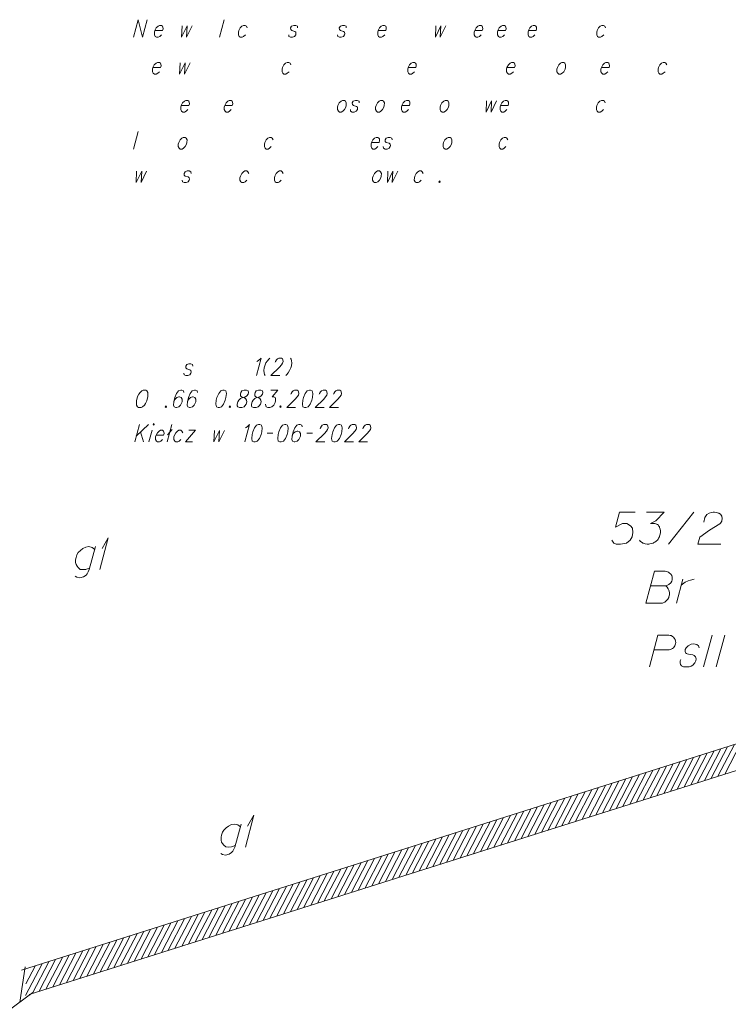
# Model space of a CAD drawing. Header units: metres. Extents: x 5555129 to 5556676, y 5635595 to 5636517.
# Tile 268 of 286: x 5556520 to 5556548, y 5636233 to 5636272. Entities that reach past the tile are written whole.
import ezdxf

# ---------------------------------------------------------------- set-up
doc = ezdxf.new("R2010")
doc.units = ezdxf.units.M
doc.header["$MEASUREMENT"] = 0
doc.linetypes.add('PRZER1-1', pattern=[2, 1, -1])
doc.linetypes.add('PRZER3-1', pattern=[4, 3, -1])
doc.layers.add('#RAMKA', color=7, linetype='Continuous', lineweight=18)
doc.layers.add('#zakres', color=7, linetype='Continuous', lineweight=18)
for name, color, linetype, lineweight, true_color in [('GESBZO_O', 7, 'Continuous', 50, 0x0a0909), ('GESDZI_O', 7, 'Continuous', 18, 0x0a0909), ('GESKKL_O', 7, 'PRZER3-1', 18, 0x008000), ('GESUZY_O', 7, 'PRZER1-1', 18, 0x008000)]:
    doc.layers.add(name, color=color, linetype=linetype, lineweight=lineweight, true_color=true_color)

# ---------------------------------------------------------------- blocks, each defined once
blk = doc.blocks.new('*U1725')
at = {"layer": 'GESBZO_O', "color": 7, "linetype": 'ByBlock', "lineweight": 18, "flags": 128}
for points in [[(5555408.559, 5636492.621), (5555408.313, 5636491.716), (5555408.273, 5636491.627), (5555408.234, 5636491.548), (5555408.185, 5636491.499), (5555408.086, 5636491.43), (5555407.939, 5636491.391), (5555407.821, 5636491.421), (5555407.761, 5636491.46)], [(5555408.332, 5636491.785), (5555408.263, 5636491.755), (5555408.175, 5636491.726), (5555408.057, 5636491.716), (5555407.958, 5636491.726), (5555407.88, 5636491.795), (5555407.83, 5636491.854), (5555407.791, 5636491.913), (5555407.771, 5636491.991), (5555407.771, 5636492.1), (5555407.791, 5636492.188), (5555407.821, 5636492.297), (5555407.88, 5636492.385), (5555407.968, 5636492.474), (5555408.057, 5636492.543), (5555408.175, 5636492.602), (5555408.293, 5636492.621), (5555408.431, 5636492.592), (5555408.529, 5636492.513)]]:
    blk.add_lwpolyline(points, dxfattribs=at)
blk = doc.blocks.new('*U1726')
at = {"layer": 'GESBZO_O', "color": 7, "linetype": 'ByBlock', "lineweight": 18}
for q in [(5555408.726, 5636491.716), (5555408.814, 5636492.543)]:
    blk.add_line((5555409.06, 5636492.966), q, dxfattribs=at)
blk = doc.blocks.new('*U1735')
at = {"layer": 'GESBZO_O', "color": 7, "linetype": 'ByBlock', "lineweight": 18, "flags": 128}
for points in [[(5555414.283, 5636481.721), (5555414.037, 5636480.815), (5555413.997, 5636480.727), (5555413.958, 5636480.648), (5555413.909, 5636480.599), (5555413.81, 5636480.53), (5555413.663, 5636480.491), (5555413.544, 5636480.52), (5555413.485, 5636480.56)], [(5555414.056, 5636480.884), (5555413.987, 5636480.855), (5555413.899, 5636480.825), (5555413.781, 5636480.815), (5555413.682, 5636480.825), (5555413.603, 5636480.894), (5555413.554, 5636480.953), (5555413.515, 5636481.012), (5555413.495, 5636481.091), (5555413.495, 5636481.199), (5555413.515, 5636481.288), (5555413.544, 5636481.396), (5555413.603, 5636481.485), (5555413.692, 5636481.573), (5555413.781, 5636481.642), (5555413.899, 5636481.701), (5555414.017, 5636481.721), (5555414.155, 5636481.691), (5555414.253, 5636481.613)]]:
    blk.add_lwpolyline(points, dxfattribs=at)
blk = doc.blocks.new('*U1736')
at = {"layer": 'GESBZO_O', "color": 7, "linetype": 'ByBlock', "lineweight": 18}
for q in [(5555414.45, 5636480.815), (5555414.538, 5636481.642)]:
    blk.add_line((5555414.784, 5636482.065), q, dxfattribs=at)
blk = doc.blocks.new('*U1793')
at = {"layer": 'GESUZY_O', "color": 96, "linetype": 'ByBlock', "lineweight": 18, "true_color": 0x008000}
blk.add_line((5555431.405, 5636490.403), (5555431.652, 5636491.338), dxfattribs=at)
at = {"layer": 'GESUZY_O', "color": 96, "linetype": 'ByBlock', "lineweight": 18, "true_color": 0x008000, "flags": 128}
blk.add_lwpolyline([(5555431.593, 5636491.112), (5555431.642, 5636491.151), (5555431.75, 5636491.23), (5555431.868, 5636491.279), (5555431.957, 5636491.308), (5555432.094, 5636491.338)], dxfattribs=at)
blk = doc.blocks.new('*U2493')
at = {"layer": '#RAMKA', "linetype": 'ByBlock', "lineweight": 18}
for p, q in [((5555410.282, 5636497.424), (5555410.097, 5636496.735)), ((5555410.634, 5636497.424), (5555410.159, 5636496.963)), ((5555410.332, 5636497.131), (5555410.45, 5636496.735))]:
    blk.add_line(p, q, dxfattribs=at)
blk = doc.blocks.new('*U2494')
at = {"layer": '#RAMKA', "linetype": 'ByBlock', "lineweight": 18}
blk.add_line((5555410.783, 5636497.196), (5555410.659, 5636496.735), dxfattribs=at)
at = {"layer": '#RAMKA', "linetype": 'ByBlock', "lineweight": 18, "flags": 128}
blk.add_lwpolyline([(5555410.819, 5636497.424), (5555410.835, 5636497.391), (5555410.869, 5636497.424), (5555410.852, 5636497.456), (5555410.819, 5636497.424)], dxfattribs=at)
blk = doc.blocks.new('*U2495')
at = {"layer": '#RAMKA', "linetype": 'ByBlock', "lineweight": 18}
for p, q in [((5555411.561, 5636497.424), (5555411.376, 5636496.735)), ((5555411.576, 5636497.218), (5555411.384, 5636497.011))]:
    blk.add_line(p, q, dxfattribs=at)
blk = doc.blocks.new('*U2496')
at = {"layer": '#RAMKA', "linetype": 'ByBlock', "lineweight": 18}
for p, q in [((5555412.494, 5636497.196), (5555412.097, 5636496.735)), ((5555412.221, 5636497.196), (5555412.494, 5636497.196)), ((5555412.097, 5636496.735), (5555412.371, 5636496.735))]:
    blk.add_line(p, q, dxfattribs=at)

msp = doc.modelspace()

# ---------------------------------------------------------------- linework, layer by layer
at = {"layer": '#RAMKA', "color": 7, "linetype": 'Continuous', "lineweight": 18}
for p, q in [((5556528.18451, 5636271.63422), (5556527.99989, 5636270.94523)), ((5556524.80982, 5636267.23916), (5556524.62521, 5636266.55016))]:
    msp.add_line(p, q, dxfattribs=at)
at = {"layer": '#RAMKA', "linetype": 'Continuous', "lineweight": 18}
for p, q in [((5556529.88329, 5636255.384), (5556530.09885, 5636255.384)), ((5556531.44359, 5636255.384), (5556531.65916, 5636255.384))]:
    msp.add_line(p, q, dxfattribs=at)
at = {"layer": '#RAMKA', "color": 7, "linetype": 'Continuous', "lineweight": 18, "flags": 128}
for points in [[(5556524.62521, 5636270.94523), (5556524.80982, 5636271.63422), (5556524.9776, 5636270.94523), (5556525.16222, 5636271.63422)], [(5556525.46579, 5636271.20562), (5556525.76426, 5636271.20562), (5556525.78316, 5636271.27618), (5556525.77573, 5636271.34128), (5556525.75958, 5636271.37383), (5556525.71856, 5636271.40638), (5556525.64394, 5636271.40638), (5556525.58548, 5636271.37383), (5556525.51829, 5636271.30873), (5556525.46579, 5636271.20562), (5556525.44834, 5636271.14052), (5556525.44705, 5636271.04287), (5556525.47935, 5636270.97778), (5556525.52038, 5636270.94523), (5556525.59499, 5636270.94523), (5556525.65346, 5636270.97778), (5556525.72065, 5636271.04287)], [(5556526.53207, 5636271.3957), (5556526.51259, 5636270.94523), (5556526.73054, 5636271.3957), (5556526.70701, 5636270.94523), (5556526.92489, 5636271.3957)], [(5556529.09195, 5636271.30873), (5556529.05965, 5636271.37383), (5556529.01863, 5636271.40638), (5556528.94401, 5636271.40638), (5556528.88554, 5636271.37383), (5556528.81836, 5636271.30873), (5556528.76585, 5636271.20562), (5556528.74841, 5636271.14052), (5556528.74712, 5636271.04287), (5556528.77942, 5636270.97778), (5556528.82045, 5636270.94523), (5556528.89506, 5636270.94523), (5556528.95353, 5636270.97778), (5556529.02072, 5636271.04287)], [(5556531.07285, 5636271.30873), (5556531.06542, 5636271.37383), (5556530.99953, 5636271.40638), (5556530.92491, 5636271.40638), (5556530.84157, 5636271.37383), (5556530.79926, 5636271.30873), (5556530.80669, 5636271.24363), (5556530.84625, 5636271.20562), (5556530.96189, 5636271.17307), (5556531.00291, 5636271.14052), (5556531.01034, 5636271.07542), (5556531.00162, 5636271.04287), (5556530.9593, 5636270.97778), (5556530.87596, 5636270.94523), (5556530.80135, 5636270.94523), (5556530.73545, 5636270.97778), (5556530.72802, 5636271.04287)], [(5556532.98943, 5636271.30873), (5556532.982, 5636271.37383), (5556532.9161, 5636271.40638), (5556532.84149, 5636271.40638), (5556532.75815, 5636271.37383), (5556532.71583, 5636271.30873), (5556532.72326, 5636271.24363), (5556532.76282, 5636271.20562), (5556532.87846, 5636271.17307), (5556532.91948, 5636271.14052), (5556532.92691, 5636271.07542), (5556532.91819, 5636271.04287), (5556532.87588, 5636270.97778), (5556532.79254, 5636270.94523), (5556532.71792, 5636270.94523), (5556532.65202, 5636270.97778), (5556532.64459, 5636271.04287)], [(5556534.24633, 5636271.20562), (5556534.5448, 5636271.20562), (5556534.56371, 5636271.27618), (5556534.55628, 5636271.34128), (5556534.54013, 5636271.37383), (5556534.49911, 5636271.40638), (5556534.42449, 5636271.40638), (5556534.36602, 5636271.37383), (5556534.29884, 5636271.30873), (5556534.24633, 5636271.20562), (5556534.22889, 5636271.14052), (5556534.2276, 5636271.04287), (5556534.2599, 5636270.97778), (5556534.30093, 5636270.94523), (5556534.37554, 5636270.94523), (5556534.43401, 5636270.97778), (5556534.5012, 5636271.04287)], [(5556536.51231, 5636271.3957), (5556536.49283, 5636270.94523), (5556536.71078, 5636271.3957), (5556536.68725, 5636270.94523), (5556536.90513, 5636271.3957)], [(5556538.04078, 5636271.20562), (5556538.33925, 5636271.20562), (5556538.35815, 5636271.27618), (5556538.35073, 5636271.34128), (5556538.33457, 5636271.37383), (5556538.29355, 5636271.40638), (5556538.21893, 5636271.40638), (5556538.16047, 5636271.37383), (5556538.09328, 5636271.30873), (5556538.04078, 5636271.20562), (5556538.02333, 5636271.14052), (5556538.02204, 5636271.04287), (5556538.05434, 5636270.97778), (5556538.09537, 5636270.94523), (5556538.16998, 5636270.94523), (5556538.22845, 5636270.97778), (5556538.29564, 5636271.04287)], [(5556538.95664, 5636271.20562), (5556539.25511, 5636271.20562), (5556539.27402, 5636271.27618), (5556539.26659, 5636271.34128), (5556539.25044, 5636271.37383), (5556539.20942, 5636271.40638), (5556539.1348, 5636271.40638), (5556539.07633, 5636271.37383), (5556539.00914, 5636271.30873), (5556538.95664, 5636271.20562), (5556538.9392, 5636271.14052), (5556538.93791, 5636271.04287), (5556538.97021, 5636270.97778), (5556539.01123, 5636270.94523), (5556539.08585, 5636270.94523), (5556539.14432, 5636270.97778), (5556539.2115, 5636271.04287)], [(5556540.15633, 5636271.20562), (5556540.4548, 5636271.20562), (5556540.47371, 5636271.27618), (5556540.46628, 5636271.34128), (5556540.45013, 5636271.37383), (5556540.40911, 5636271.40638), (5556540.33449, 5636271.40638), (5556540.27602, 5636271.37383), (5556540.20883, 5636271.30873), (5556540.15633, 5636271.20562), (5556540.13889, 5636271.14052), (5556540.1376, 5636271.04287), (5556540.1699, 5636270.97778), (5556540.21092, 5636270.94523), (5556540.28554, 5636270.94523), (5556540.34401, 5636270.97778), (5556540.41119, 5636271.04287)], [(5556543.18446, 5636271.30873), (5556543.15216, 5636271.37383), (5556543.11113, 5636271.40638), (5556543.03652, 5636271.40638), (5556542.97805, 5636271.37383), (5556542.91086, 5636271.30873), (5556542.85836, 5636271.20562), (5556542.84092, 5636271.14052), (5556542.83962, 5636271.04287), (5556542.87193, 5636270.97778), (5556542.91295, 5636270.94523), (5556542.98757, 5636270.94523), (5556543.04603, 5636270.97778), (5556543.11322, 5636271.04287)], [(5556525.38699, 5636269.75426), (5556525.68546, 5636269.75426), (5556525.70437, 5636269.82482), (5556525.69694, 5636269.88992), (5556525.68079, 5636269.92247), (5556525.63976, 5636269.95502), (5556525.56515, 5636269.95502), (5556525.50668, 5636269.92247), (5556525.43949, 5636269.85737), (5556525.38699, 5636269.75426), (5556525.36955, 5636269.68916), (5556525.36826, 5636269.59151), (5556525.40056, 5636269.52641), (5556525.44158, 5636269.49386), (5556525.5162, 5636269.49386), (5556525.57467, 5636269.52641), (5556525.64185, 5636269.59151)], [(5556526.45328, 5636269.94434), (5556526.4338, 5636269.49386), (5556526.65174, 5636269.94434), (5556526.62822, 5636269.49386), (5556526.8461, 5636269.94434)], [(5556530.80979, 5636269.85737), (5556530.77749, 5636269.92247), (5556530.73646, 5636269.95502), (5556530.66185, 5636269.95502), (5556530.60338, 5636269.92247), (5556530.53619, 5636269.85737), (5556530.48369, 5636269.75426), (5556530.46625, 5636269.68916), (5556530.46495, 5636269.59151), (5556530.49726, 5636269.52641), (5556530.53828, 5636269.49386), (5556530.6129, 5636269.49386), (5556530.67136, 5636269.52641), (5556530.73855, 5636269.59151)], [(5556535.42344, 5636269.75426), (5556535.72191, 5636269.75426), (5556535.74082, 5636269.82482), (5556535.73339, 5636269.88992), (5556535.71724, 5636269.92247), (5556535.67621, 5636269.95502), (5556535.6016, 5636269.95502), (5556535.54313, 5636269.92247), (5556535.47594, 5636269.85737), (5556535.42344, 5636269.75426), (5556535.406, 5636269.68916), (5556535.40471, 5636269.59151), (5556535.43701, 5636269.52641), (5556535.47803, 5636269.49386), (5556535.55265, 5636269.49386), (5556535.61111, 5636269.52641), (5556535.6783, 5636269.59151)], [(5556539.31075, 5636269.75426), (5556539.60922, 5636269.75426), (5556539.62813, 5636269.82482), (5556539.6207, 5636269.88992), (5556539.60455, 5636269.92247), (5556539.56353, 5636269.95502), (5556539.48891, 5636269.95502), (5556539.43044, 5636269.92247), (5556539.36325, 5636269.85737), (5556539.31075, 5636269.75426), (5556539.29331, 5636269.68916), (5556539.29202, 5636269.59151), (5556539.32432, 5636269.52641), (5556539.36534, 5636269.49386), (5556539.43996, 5636269.49386), (5556539.49843, 5636269.52641), (5556539.56561, 5636269.59151)], [(5556541.46987, 5636269.95502), (5556541.41141, 5636269.92247), (5556541.34422, 5636269.85737), (5556541.29172, 5636269.75426), (5556541.27427, 5636269.68916), (5556541.27298, 5636269.59151), (5556541.30528, 5636269.52641), (5556541.34631, 5636269.49386), (5556541.42093, 5636269.49386), (5556541.47939, 5636269.52641), (5556541.54658, 5636269.59151), (5556541.59762, 5636269.68916), (5556541.61506, 5636269.75426), (5556541.61782, 5636269.85737), (5556541.58551, 5636269.92247), (5556541.54449, 5636269.95502), (5556541.46987, 5636269.95502)], [(5556543.02396, 5636269.75426), (5556543.32243, 5636269.75426), (5556543.34133, 5636269.82482), (5556543.33391, 5636269.88992), (5556543.31775, 5636269.92247), (5556543.27673, 5636269.95502), (5556543.20211, 5636269.95502), (5556543.14365, 5636269.92247), (5556543.07646, 5636269.85737), (5556543.02396, 5636269.75426), (5556543.00651, 5636269.68916), (5556543.00522, 5636269.59151), (5556543.03752, 5636269.52641), (5556543.07855, 5636269.49386), (5556543.15317, 5636269.49386), (5556543.21163, 5636269.52641), (5556543.27882, 5636269.59151)], [(5556545.5962, 5636269.85737), (5556545.5639, 5636269.92247), (5556545.52287, 5636269.95502), (5556545.44826, 5636269.95502), (5556545.38979, 5636269.92247), (5556545.3226, 5636269.85737), (5556545.2701, 5636269.75426), (5556545.25266, 5636269.68916), (5556545.25136, 5636269.59151), (5556545.28367, 5636269.52641), (5556545.32469, 5636269.49386), (5556545.39931, 5636269.49386), (5556545.45777, 5636269.52641), (5556545.52496, 5636269.59151)], [(5556526.50184, 5636268.26192), (5556526.80031, 5636268.26192), (5556526.81921, 5636268.33248), (5556526.81178, 5636268.39758), (5556526.79563, 5636268.43013), (5556526.75461, 5636268.46268), (5556526.67999, 5636268.46268), (5556526.62153, 5636268.43013), (5556526.55434, 5636268.36503), (5556526.50184, 5636268.26192), (5556526.48439, 5636268.19682), (5556526.4831, 5636268.09917), (5556526.5154, 5636268.03407), (5556526.55643, 5636268.00152), (5556526.63104, 5636268.00152), (5556526.68951, 5636268.03407), (5556526.7567, 5636268.09917)], [(5556528.2092, 5636268.26192), (5556528.50767, 5636268.26192), (5556528.52658, 5636268.33248), (5556528.51915, 5636268.39758), (5556528.503, 5636268.43013), (5556528.46198, 5636268.46268), (5556528.38736, 5636268.46268), (5556528.32889, 5636268.43013), (5556528.26171, 5636268.36503), (5556528.2092, 5636268.26192), (5556528.19176, 5636268.19682), (5556528.19047, 5636268.09917), (5556528.22277, 5636268.03407), (5556528.26379, 5636268.00152), (5556528.33841, 5636268.00152), (5556528.39688, 5636268.03407), (5556528.46407, 5636268.09917)], [(5556532.84232, 5636268.46268), (5556532.78386, 5636268.43013), (5556532.71667, 5636268.36503), (5556532.66417, 5636268.26192), (5556532.64672, 5636268.19682), (5556532.64543, 5636268.09917), (5556532.67773, 5636268.03407), (5556532.71876, 5636268.00152), (5556532.79337, 5636268.00152), (5556532.85184, 5636268.03407), (5556532.91903, 5636268.09917), (5556532.97006, 5636268.19682), (5556532.98751, 5636268.26192), (5556532.99026, 5636268.36503), (5556532.95796, 5636268.43013), (5556532.91694, 5636268.46268), (5556532.84232, 5636268.46268)], [(5556533.49794, 5636268.36503), (5556533.49051, 5636268.43013), (5556533.42462, 5636268.46268), (5556533.35, 5636268.46268), (5556533.26666, 5636268.43013), (5556533.22434, 5636268.36503), (5556533.23177, 5636268.29993), (5556533.27133, 5636268.26192), (5556533.38697, 5636268.22937), (5556533.428, 5636268.19682), (5556533.43543, 5636268.13172), (5556533.42671, 5636268.09917), (5556533.38439, 5636268.03407), (5556533.30105, 5636268.00152), (5556533.22643, 5636268.00152), (5556533.16054, 5636268.03407), (5556533.15311, 5636268.09917)], [(5556534.34048, 5636268.46268), (5556534.28202, 5636268.43013), (5556534.21483, 5636268.36503), (5556534.16233, 5636268.26192), (5556534.14488, 5636268.19682), (5556534.14359, 5636268.09917), (5556534.17589, 5636268.03407), (5556534.21692, 5636268.00152), (5556534.29153, 5636268.00152), (5556534.35, 5636268.03407), (5556534.41719, 5636268.09917), (5556534.46822, 5636268.19682), (5556534.48567, 5636268.26192), (5556534.48842, 5636268.36503), (5556534.45612, 5636268.43013), (5556534.4151, 5636268.46268), (5556534.34048, 5636268.46268)], [(5556535.17768, 5636268.26192), (5556535.47615, 5636268.26192), (5556535.49506, 5636268.33248), (5556535.48763, 5636268.39758), (5556535.47148, 5636268.43013), (5556535.43045, 5636268.46268), (5556535.35584, 5636268.46268), (5556535.29737, 5636268.43013), (5556535.23018, 5636268.36503), (5556535.17768, 5636268.26192), (5556535.16024, 5636268.19682), (5556535.15895, 5636268.09917), (5556535.19125, 5636268.03407), (5556535.23227, 5636268.00152), (5556535.30689, 5636268.00152), (5556535.36535, 5636268.03407), (5556535.43254, 5636268.09917)], [(5556536.87887, 5636268.46268), (5556536.8204, 5636268.43013), (5556536.75321, 5636268.36503), (5556536.70071, 5636268.26192), (5556536.68327, 5636268.19682), (5556536.68198, 5636268.09917), (5556536.71428, 5636268.03407), (5556536.7553, 5636268.00152), (5556536.82992, 5636268.00152), (5556536.88839, 5636268.03407), (5556536.95558, 5636268.09917), (5556537.00661, 5636268.19682), (5556537.02406, 5636268.26192), (5556537.02681, 5636268.36503), (5556536.99451, 5636268.43013), (5556536.95349, 5636268.46268), (5556536.87887, 5636268.46268)], [(5556538.50876, 5636268.452), (5556538.48928, 5636268.00152), (5556538.70722, 5636268.452), (5556538.6837, 5636268.00152), (5556538.90158, 5636268.452)], [(5556539.05587, 5636268.26192), (5556539.35434, 5636268.26192), (5556539.37324, 5636268.33248), (5556539.36581, 5636268.39758), (5556539.34966, 5636268.43013), (5556539.30864, 5636268.46268), (5556539.23402, 5636268.46268), (5556539.17556, 5636268.43013), (5556539.10837, 5636268.36503), (5556539.05587, 5636268.26192), (5556539.03842, 5636268.19682), (5556539.03713, 5636268.09917), (5556539.06943, 5636268.03407), (5556539.11046, 5636268.00152), (5556539.18507, 5636268.00152), (5556539.24354, 5636268.03407), (5556539.31073, 5636268.09917)], [(5556543.17397, 5636268.36503), (5556543.14166, 5636268.43013), (5556543.10064, 5636268.46268), (5556543.02602, 5636268.46268), (5556542.96756, 5636268.43013), (5556542.90037, 5636268.36503), (5556542.84787, 5636268.26192), (5556542.83042, 5636268.19682), (5556542.82913, 5636268.09917), (5556542.86143, 5636268.03407), (5556542.90246, 5636268.00152), (5556542.97707, 5636268.00152), (5556543.03554, 5636268.03407), (5556543.10273, 5636268.09917)], [(5556526.5805, 5636267.01132), (5556526.52204, 5636266.97877), (5556526.45485, 5636266.91367), (5556526.40235, 5636266.81055), (5556526.3849, 5636266.74546), (5556526.38361, 5636266.64781), (5556526.41591, 5636266.58271), (5556526.45694, 5636266.55016), (5556526.53155, 5636266.55016), (5556526.59002, 5636266.58271), (5556526.65721, 5636266.64781), (5556526.70825, 5636266.74546), (5556526.72569, 5636266.81055), (5556526.72845, 5636266.91367), (5556526.69614, 5636266.97877), (5556526.65512, 5636267.01132), (5556526.5805, 5636267.01132)], [(5556530.11226, 5636266.91367), (5556530.07996, 5636266.97877), (5556530.03893, 5636267.01132), (5556529.96431, 5636267.01132), (5556529.90585, 5636266.97877), (5556529.83866, 5636266.91367), (5556529.78616, 5636266.81055), (5556529.76872, 5636266.74546), (5556529.76742, 5636266.64781), (5556529.79973, 5636266.58271), (5556529.84075, 5636266.55016), (5556529.91537, 5636266.55016), (5556529.97383, 5636266.58271), (5556530.04102, 5636266.64781)], [(5556533.9821, 5636266.81055), (5556534.28057, 5636266.81055), (5556534.29948, 5636266.88112), (5556534.29205, 5636266.94622), (5556534.2759, 5636266.97877), (5556534.23488, 5636267.01132), (5556534.16026, 5636267.01132), (5556534.10179, 5636266.97877), (5556534.03461, 5636266.91367), (5556533.9821, 5636266.81055), (5556533.96466, 5636266.74546), (5556533.96337, 5636266.64781), (5556533.99567, 5636266.58271), (5556534.03669, 5636266.55016), (5556534.11131, 5636266.55016), (5556534.16978, 5636266.58271), (5556534.23697, 5636266.64781)], [(5556534.79101, 5636266.91367), (5556534.78358, 5636266.97877), (5556534.71768, 5636267.01132), (5556534.64306, 5636267.01132), (5556534.55973, 5636266.97877), (5556534.51741, 5636266.91367), (5556534.52484, 5636266.84857), (5556534.5644, 5636266.81055), (5556534.68004, 5636266.77801), (5556534.72106, 5636266.74546), (5556534.72849, 5636266.68036), (5556534.71977, 5636266.64781), (5556534.67746, 5636266.58271), (5556534.59412, 5636266.55016), (5556534.5195, 5636266.55016), (5556534.4536, 5636266.58271), (5556534.44617, 5636266.64781)], [(5556536.99681, 5636267.01132), (5556536.93835, 5636266.97877), (5556536.87116, 5636266.91367), (5556536.81866, 5636266.81055), (5556536.80121, 5636266.74546), (5556536.79992, 5636266.64781), (5556536.83222, 5636266.58271), (5556536.87325, 5636266.55016), (5556536.94786, 5636266.55016), (5556537.00633, 5636266.58271), (5556537.07352, 5636266.64781), (5556537.12456, 5636266.74546), (5556537.142, 5636266.81055), (5556537.14476, 5636266.91367), (5556537.11245, 5636266.97877), (5556537.07143, 5636267.01132), (5556536.99681, 5636267.01132)], [(5556539.34115, 5636266.91367), (5556539.30885, 5636266.97877), (5556539.26783, 5636267.01132), (5556539.19321, 5636267.01132), (5556539.13474, 5636266.97877), (5556539.06756, 5636266.91367), (5556539.01505, 5636266.81055), (5556538.99761, 5636266.74546), (5556538.99632, 5636266.64781), (5556539.02862, 5636266.58271), (5556539.06965, 5636266.55016), (5556539.14426, 5636266.55016), (5556539.20273, 5636266.58271), (5556539.26992, 5636266.64781)], [(5556524.74591, 5636265.68137), (5556524.72643, 5636265.2309), (5556524.94438, 5636265.68137), (5556524.92085, 5636265.2309), (5556525.13873, 5636265.68137)], [(5556526.8843, 5636265.59441), (5556526.87687, 5636265.65951), (5556526.81097, 5636265.69206), (5556526.73636, 5636265.69206), (5556526.65302, 5636265.65951), (5556526.6107, 5636265.59441), (5556526.61813, 5636265.52931), (5556526.65769, 5636265.49129), (5556526.77333, 5636265.45875), (5556526.81436, 5636265.4262), (5556526.82178, 5636265.3611), (5556526.81306, 5636265.32855), (5556526.77075, 5636265.26345), (5556526.68741, 5636265.2309), (5556526.61279, 5636265.2309), (5556526.5469, 5636265.26345), (5556526.53947, 5636265.32855)], [(5556529.15327, 5636265.59441), (5556529.12097, 5636265.65951), (5556529.07994, 5636265.69206), (5556529.00532, 5636265.69206), (5556528.94686, 5636265.65951), (5556528.87967, 5636265.59441), (5556528.82717, 5636265.49129), (5556528.80973, 5636265.4262), (5556528.80843, 5636265.32855), (5556528.84074, 5636265.26345), (5556528.88176, 5636265.2309), (5556528.95638, 5636265.2309), (5556529.01484, 5636265.26345), (5556529.08203, 5636265.32855)], [(5556530.50631, 5636265.59441), (5556530.474, 5636265.65951), (5556530.43298, 5636265.69206), (5556530.35836, 5636265.69206), (5556530.2999, 5636265.65951), (5556530.23271, 5636265.59441), (5556530.18021, 5636265.49129), (5556530.16276, 5636265.4262), (5556530.16147, 5636265.32855), (5556530.19377, 5636265.26345), (5556530.2348, 5636265.2309), (5556530.30941, 5636265.2309), (5556530.36788, 5636265.26345), (5556530.43507, 5636265.32855)], [(5556534.22074, 5636265.69206), (5556534.16227, 5636265.65951), (5556534.09508, 5636265.59441), (5556534.04258, 5636265.49129), (5556534.02514, 5636265.4262), (5556534.02385, 5636265.32855), (5556534.05615, 5636265.26345), (5556534.09717, 5636265.2309), (5556534.17179, 5636265.2309), (5556534.23026, 5636265.26345), (5556534.29744, 5636265.32855), (5556534.34848, 5636265.4262), (5556534.36592, 5636265.49129), (5556534.36868, 5636265.59441), (5556534.33638, 5636265.65951), (5556534.29536, 5636265.69206), (5556534.22074, 5636265.69206)], [(5556534.62606, 5636265.68137), (5556534.60658, 5636265.2309), (5556534.82453, 5636265.68137), (5556534.801, 5636265.2309), (5556535.01888, 5636265.68137)], [(5556536.01113, 5636265.59441), (5556535.97883, 5636265.65951), (5556535.9378, 5636265.69206), (5556535.86318, 5636265.69206), (5556535.80472, 5636265.65951), (5556535.73753, 5636265.59441), (5556535.68503, 5636265.49129), (5556535.66758, 5636265.4262), (5556535.66629, 5636265.32855), (5556535.69859, 5636265.26345), (5556535.73962, 5636265.2309), (5556535.81424, 5636265.2309), (5556535.8727, 5636265.26345), (5556535.93989, 5636265.32855)], [(5556536.66875, 5636265.296), (5556536.63515, 5636265.26345), (5556536.65131, 5636265.2309), (5556536.6849, 5636265.26345), (5556536.66875, 5636265.296)]]:
    msp.add_lwpolyline(points, dxfattribs=at)
at = {"layer": '#RAMKA', "linetype": 'Continuous', "lineweight": 18, "flags": 128}
for points in [[(5556529.47665, 5636258.20352), (5556529.53658, 5636258.24154), (5556529.63736, 5636258.33918), (5556529.45274, 5636257.65019)], [(5556529.9834, 5636258.33918), (5556529.93861, 5636258.29578), (5556529.888, 5636258.23069), (5556529.83158, 5636258.14389), (5556529.78593, 5636258.03539), (5556529.76411, 5636257.95398), (5556529.75162, 5636257.84548), (5556529.76153, 5636257.75868), (5556529.77725, 5636257.69358), (5556529.79878, 5636257.65019)], [(5556530.1931, 5636258.17097), (5556530.20182, 5636258.20352), (5556530.24414, 5636258.26862), (5556530.2792, 5636258.30663), (5556530.33766, 5636258.33918), (5556530.43715, 5636258.33918), (5556530.47818, 5636258.30663), (5556530.49286, 5636258.26862), (5556530.50447, 5636258.20352), (5556530.48703, 5636258.13842), (5556530.44053, 5636258.07332), (5556530.36463, 5636257.97568), (5556530.02869, 5636257.65019), (5556530.38108, 5636257.65019)], [(5556530.79566, 5636258.33918), (5556530.8172, 5636258.29578), (5556530.83292, 5636258.23069), (5556530.84282, 5636258.14389), (5556530.83033, 5636258.03539), (5556530.80852, 5636257.95398), (5556530.76286, 5636257.84548), (5556530.70644, 5636257.75868), (5556530.65584, 5636257.69358), (5556530.61104, 5636257.65019)], [(5556526.95179, 5636258.01369), (5556526.94436, 5636258.07879), (5556526.87846, 5636258.11134), (5556526.80384, 5636258.11134), (5556526.7205, 5636258.07879), (5556526.67819, 5636258.01369), (5556526.68562, 5636257.94859), (5556526.72518, 5636257.91058), (5556526.84082, 5636257.87803), (5556526.88184, 5636257.84548), (5556526.88927, 5636257.78038), (5556526.88055, 5636257.74783), (5556526.83823, 5636257.68273), (5556526.75489, 5636257.65019), (5556526.68028, 5636257.65019), (5556526.61438, 5636257.68273), (5556526.60695, 5636257.74783)], [(5556525.00836, 5636257.08237), (5556524.94989, 5636257.04982), (5556524.87852, 5636256.98473), (5556524.83621, 5636256.91963), (5556524.78517, 5636256.82198), (5556524.7401, 5636256.65377), (5556524.73881, 5636256.55612), (5556524.74624, 5636256.49102), (5556524.78272, 5636256.42593), (5556524.82374, 5636256.39338), (5556524.92323, 5636256.39338), (5556524.9817, 5636256.42593), (5556525.04888, 5636256.49102), (5556525.0912, 5636256.55612), (5556525.14224, 5636256.65377), (5556525.18731, 5636256.82198), (5556525.1886, 5636256.91963), (5556525.18117, 5636256.98473), (5556525.14887, 5636257.04982), (5556525.10785, 5636257.08237), (5556525.00836, 5636257.08237)], [(5556526.60478, 5636256.98473), (5556526.59317, 5636257.04982), (5556526.52727, 5636257.08237), (5556526.47753, 5636257.08237), (5556526.39419, 5636257.04982), (5556526.31682, 5636256.94671), (5556526.24834, 5636256.78397), (5556526.20473, 5636256.62122), (5556526.19472, 5636256.49102), (5556526.22702, 5636256.42593), (5556526.29291, 5636256.39338), (5556526.31779, 5636256.39338), (5556526.40112, 5636256.42593), (5556526.47249, 5636256.49102), (5556526.52353, 5636256.58867), (5556526.53225, 5636256.62122), (5556526.53354, 5636256.71887), (5556526.49706, 5636256.78397), (5556526.43117, 5636256.81651), (5556526.40629, 5636256.81651), (5556526.32295, 5636256.78397), (5556526.25577, 5636256.71887), (5556526.20473, 5636256.62122)], [(5556527.14144, 5636256.98473), (5556527.12983, 5636257.04982), (5556527.06394, 5636257.08237), (5556527.01419, 5636257.08237), (5556526.93085, 5636257.04982), (5556526.85348, 5636256.94671), (5556526.785, 5636256.78397), (5556526.74139, 5636256.62122), (5556526.73138, 5636256.49102), (5556526.76368, 5636256.42593), (5556526.82958, 5636256.39338), (5556526.85445, 5636256.39338), (5556526.93779, 5636256.42593), (5556527.00915, 5636256.49102), (5556527.06019, 5636256.58867), (5556527.06891, 5636256.62122), (5556527.0702, 5636256.71887), (5556527.03372, 5636256.78397), (5556526.96783, 5636256.81651), (5556526.94296, 5636256.81651), (5556526.85962, 5636256.78397), (5556526.79243, 5636256.71887), (5556526.74139, 5636256.62122)], [(5556528.13322, 5636257.08237), (5556528.04988, 5636257.04982), (5556527.9725, 5636256.94671), (5556527.90396, 5636256.78397), (5556527.87779, 5636256.68632), (5556527.85912, 5636256.52357), (5556527.8827, 5636256.42593), (5556527.9486, 5636256.39338), (5556527.99834, 5636256.39338), (5556528.08168, 5636256.42593), (5556528.16171, 5636256.52357), (5556528.23019, 5636256.68632), (5556528.25635, 5636256.78397), (5556528.27509, 5636256.94671), (5556528.24886, 5636257.04982), (5556528.18296, 5636257.08237), (5556528.13322, 5636257.08237)], [(5556528.97029, 5636257.08237), (5556528.88695, 5636257.04982), (5556528.84463, 5636256.98473), (5556528.82572, 5636256.91416), (5556528.83315, 5636256.84906), (5556528.87418, 5636256.81651), (5556528.96494, 5636256.78397), (5556529.03084, 5636256.75142), (5556529.06732, 5636256.68632), (5556529.07475, 5636256.62122), (5556529.04858, 5636256.52357), (5556529.00627, 5636256.45847), (5556528.9685, 5636256.42593), (5556528.88516, 5636256.39338), (5556528.78567, 5636256.39338), (5556528.71977, 5636256.42593), (5556528.70362, 5636256.45847), (5556528.69619, 5636256.52357), (5556528.72236, 5636256.62122), (5556528.76467, 5636256.68632), (5556528.83186, 5636256.75142), (5556528.9152, 5636256.78397), (5556529.02341, 5636256.81651), (5556529.08188, 5636256.84906), (5556529.12837, 5636256.91416), (5556529.14728, 5636256.98473), (5556529.13567, 5636257.04982), (5556529.06978, 5636257.08237), (5556528.97029, 5636257.08237)], [(5556529.53189, 5636257.08237), (5556529.44855, 5636257.04982), (5556529.40623, 5636256.98473), (5556529.38732, 5636256.91416), (5556529.39475, 5636256.84906), (5556529.43578, 5636256.81651), (5556529.52654, 5636256.78397), (5556529.59244, 5636256.75142), (5556529.62892, 5636256.68632), (5556529.63635, 5636256.62122), (5556529.61018, 5636256.52357), (5556529.56787, 5636256.45847), (5556529.5301, 5636256.42593), (5556529.44676, 5636256.39338), (5556529.34727, 5636256.39338), (5556529.28137, 5636256.42593), (5556529.26522, 5636256.45847), (5556529.25779, 5636256.52357), (5556529.28396, 5636256.62122), (5556529.32627, 5636256.68632), (5556529.39346, 5636256.75142), (5556529.4768, 5636256.78397), (5556529.58501, 5636256.81651), (5556529.64348, 5636256.84906), (5556529.68997, 5636256.91416), (5556529.70888, 5636256.98473), (5556529.69727, 5636257.04982), (5556529.63138, 5636257.08237), (5556529.53189, 5636257.08237)], [(5556530.01887, 5636257.08237), (5556530.29664, 5636257.08237), (5556530.07199, 5636256.81651), (5556530.14661, 5636256.81651), (5556530.18763, 5636256.78397), (5556530.20796, 5636256.75142), (5556530.20667, 5636256.65377), (5556530.18923, 5636256.58867), (5556530.13819, 5636256.49102), (5556530.06683, 5636256.42593), (5556529.98349, 5636256.39338), (5556529.90887, 5636256.39338), (5556529.84297, 5636256.42593), (5556529.82682, 5636256.45847), (5556529.81939, 5636256.52357)], [(5556530.81093, 5636256.91416), (5556530.81965, 5636256.94671), (5556530.86197, 5636257.01181), (5556530.89703, 5636257.04982), (5556530.95549, 5636257.08237), (5556531.05498, 5636257.08237), (5556531.09601, 5636257.04982), (5556531.11069, 5636257.01181), (5556531.1223, 5636256.94671), (5556531.10486, 5636256.88161), (5556531.05836, 5636256.81651), (5556530.98245, 5636256.71887), (5556530.64651, 5636256.39338), (5556530.99891, 5636256.39338)], [(5556531.53785, 5636257.08237), (5556531.45451, 5636257.04982), (5556531.37714, 5636256.94671), (5556531.30859, 5636256.78397), (5556531.28243, 5636256.68632), (5556531.26376, 5636256.52357), (5556531.28734, 5636256.42593), (5556531.35323, 5636256.39338), (5556531.40298, 5636256.39338), (5556531.48632, 5636256.42593), (5556531.56634, 5636256.52357), (5556531.63482, 5636256.68632), (5556531.66099, 5636256.78397), (5556531.67972, 5636256.94671), (5556531.65349, 5636257.04982), (5556531.5876, 5636257.08237), (5556531.53785, 5636257.08237)], [(5556531.92995, 5636256.91416), (5556531.93867, 5636256.94671), (5556531.98099, 5636257.01181), (5556532.01605, 5636257.04982), (5556532.07451, 5636257.08237), (5556532.174, 5636257.08237), (5556532.21503, 5636257.04982), (5556532.22971, 5636257.01181), (5556532.24132, 5636256.94671), (5556532.22388, 5636256.88161), (5556532.17739, 5636256.81651), (5556532.10148, 5636256.71887), (5556531.76554, 5636256.39338), (5556532.11793, 5636256.39338)], [(5556532.49155, 5636256.91416), (5556532.50027, 5636256.94671), (5556532.54259, 5636257.01181), (5556532.57765, 5636257.04982), (5556532.63611, 5636257.08237), (5556532.7356, 5636257.08237), (5556532.77663, 5636257.04982), (5556532.79131, 5636257.01181), (5556532.80292, 5636256.94671), (5556532.78548, 5636256.88161), (5556532.73899, 5636256.81651), (5556532.66308, 5636256.71887), (5556532.32714, 5636256.39338), (5556532.67953, 5636256.39338)], [(5556525.90635, 5636256.45847), (5556525.87275, 5636256.42593), (5556525.8889, 5636256.39338), (5556525.9225, 5636256.42593), (5556525.90635, 5636256.45847)], [(5556528.42397, 5636256.45847), (5556528.39038, 5636256.42593), (5556528.40653, 5636256.39338), (5556528.44013, 5636256.42593), (5556528.42397, 5636256.45847)], [(5556530.40918, 5636256.45847), (5556530.37559, 5636256.42593), (5556530.39174, 5636256.39338), (5556530.42533, 5636256.42593), (5556530.40918, 5636256.45847)], [(5556529.02821, 5636255.59552), (5556529.08814, 5636255.63354), (5556529.18893, 5636255.73119), (5556529.00431, 5636255.04219)], [(5556529.54326, 5636255.73119), (5556529.45992, 5636255.69864), (5556529.38254, 5636255.59552), (5556529.314, 5636255.43278), (5556529.28783, 5636255.33513), (5556529.26916, 5636255.17239), (5556529.29274, 5636255.07474), (5556529.35864, 5636255.04219), (5556529.40838, 5636255.04219), (5556529.49172, 5636255.07474), (5556529.57175, 5636255.17239), (5556529.64023, 5636255.33513), (5556529.66639, 5636255.43278), (5556529.68512, 5636255.59552), (5556529.6589, 5636255.69864), (5556529.593, 5636255.73119), (5556529.54326, 5636255.73119)], [(5556530.5669, 5636255.73119), (5556530.48356, 5636255.69864), (5556530.40619, 5636255.59552), (5556530.33764, 5636255.43278), (5556530.31148, 5636255.33513), (5556530.29281, 5636255.17239), (5556530.31639, 5636255.07474), (5556530.38228, 5636255.04219), (5556530.43203, 5636255.04219), (5556530.51537, 5636255.07474), (5556530.59539, 5636255.17239), (5556530.66387, 5636255.33513), (5556530.69004, 5636255.43278), (5556530.70877, 5636255.59552), (5556530.68254, 5636255.69864), (5556530.61665, 5636255.73119), (5556530.5669, 5636255.73119)], [(5556531.25568, 5636255.63354), (5556531.24408, 5636255.69864), (5556531.17818, 5636255.73119), (5556531.12844, 5636255.73119), (5556531.0451, 5636255.69864), (5556530.96772, 5636255.59552), (5556530.89924, 5636255.43278), (5556530.85564, 5636255.27003), (5556530.84562, 5636255.13984), (5556530.87792, 5636255.07474), (5556530.94382, 5636255.04219), (5556530.96869, 5636255.04219), (5556531.05203, 5636255.07474), (5556531.1234, 5636255.13984), (5556531.17443, 5636255.23748), (5556531.18316, 5636255.27003), (5556531.18445, 5636255.36768), (5556531.14797, 5636255.43278), (5556531.08207, 5636255.46533), (5556531.0572, 5636255.46533), (5556530.97386, 5636255.43278), (5556530.90667, 5636255.36768), (5556530.85564, 5636255.27003)], [(5556531.96189, 5636255.56298), (5556531.97061, 5636255.59552), (5556532.01293, 5636255.66062), (5556532.04798, 5636255.69864), (5556532.10645, 5636255.73119), (5556532.20594, 5636255.73119), (5556532.24696, 5636255.69864), (5556532.26165, 5636255.66062), (5556532.27326, 5636255.59552), (5556532.25581, 5636255.53043), (5556532.20932, 5636255.46533), (5556532.13341, 5636255.36768), (5556531.79747, 5636255.04219), (5556532.14986, 5636255.04219)], [(5556532.68881, 5636255.73119), (5556532.60547, 5636255.69864), (5556532.5281, 5636255.59552), (5556532.45955, 5636255.43278), (5556532.43339, 5636255.33513), (5556532.41472, 5636255.17239), (5556532.4383, 5636255.07474), (5556532.50419, 5636255.04219), (5556532.55394, 5636255.04219), (5556532.63728, 5636255.07474), (5556532.7173, 5636255.17239), (5556532.78578, 5636255.33513), (5556532.81194, 5636255.43278), (5556532.83068, 5636255.59552), (5556532.80445, 5636255.69864), (5556532.73855, 5636255.73119), (5556532.68881, 5636255.73119)], [(5556533.08091, 5636255.56298), (5556533.08963, 5636255.59552), (5556533.13195, 5636255.66062), (5556533.16701, 5636255.69864), (5556533.22547, 5636255.73119), (5556533.32496, 5636255.73119), (5556533.36599, 5636255.69864), (5556533.38067, 5636255.66062), (5556533.39228, 5636255.59552), (5556533.37484, 5636255.53043), (5556533.32834, 5636255.46533), (5556533.25243, 5636255.36768), (5556532.91649, 5636255.04219), (5556533.26889, 5636255.04219)], [(5556533.64251, 5636255.56298), (5556533.65123, 5636255.59552), (5556533.69355, 5636255.66062), (5556533.72861, 5636255.69864), (5556533.78707, 5636255.73119), (5556533.88656, 5636255.73119), (5556533.92759, 5636255.69864), (5556533.94227, 5636255.66062), (5556533.95388, 5636255.59552), (5556533.93644, 5636255.53043), (5556533.88994, 5636255.46533), (5556533.81403, 5636255.36768), (5556533.47809, 5636255.04219), (5556533.83049, 5636255.04219)], [(5556525.50961, 5636255.30258), (5556525.80808, 5636255.30258), (5556525.82698, 5636255.37315), (5556525.81955, 5636255.43825), (5556525.8034, 5636255.4708), (5556525.76238, 5636255.50334), (5556525.68776, 5636255.50334), (5556525.6293, 5636255.4708), (5556525.56211, 5636255.4057), (5556525.50961, 5636255.30258), (5556525.49216, 5636255.23748), (5556525.49087, 5636255.13984), (5556525.52317, 5636255.07474), (5556525.5642, 5636255.04219), (5556525.63881, 5636255.04219), (5556525.69728, 5636255.07474), (5556525.76447, 5636255.13984)], [(5556526.55677, 5636255.4057), (5556526.52447, 5636255.4708), (5556526.48344, 5636255.50334), (5556526.40883, 5636255.50334), (5556526.35036, 5636255.4708), (5556526.28317, 5636255.4057), (5556526.23067, 5636255.30258), (5556526.21323, 5636255.23748), (5556526.21193, 5636255.13984), (5556526.24424, 5636255.07474), (5556526.28526, 5636255.04219), (5556526.35988, 5636255.04219), (5556526.41834, 5636255.07474), (5556526.48553, 5636255.13984)], [(5556527.80457, 5636255.49266), (5556527.78509, 5636255.04219), (5556528.00303, 5636255.49266), (5556527.97951, 5636255.04219), (5556528.19739, 5636255.49266)]]:
    msp.add_lwpolyline(points, dxfattribs=at)
at = {"layer": '#zakres', "color": 134, "linetype": 'Continuous', "lineweight": 18}
for p, q in [((5556575.40883, 5636251.7505), (5556520.22067, 5636234.28413)), ((5556575.71057, 5636250.79711), (5556520.52241, 5636233.33074)), ((5556547.87482, 5636241.99271), (5556548.51992, 5636243.23522)), ((5556546.54007, 5636241.57028), (5556547.18518, 5636242.81279)), ((5556546.80702, 5636241.65476), (5556547.45213, 5636242.89728)), ((5556547.07397, 5636241.73925), (5556547.71907, 5636242.98176)), ((5556547.34092, 5636241.82374), (5556547.98602, 5636243.06625)), ((5556547.60787, 5636241.90822), (5556548.25297, 5636243.15074)), ((5556545.47227, 5636241.23233), (5556546.11738, 5636242.47485)), ((5556545.73922, 5636241.31682), (5556546.38433, 5636242.55933)), ((5556546.00617, 5636241.4013), (5556546.65128, 5636242.64382)), ((5556546.27312, 5636241.48579), (5556546.91823, 5636242.7283)), ((5556544.13752, 5636240.8099), (5556544.78263, 5636242.05241)), ((5556544.40447, 5636240.89439), (5556545.04958, 5636242.1369)), ((5556544.67142, 5636240.97887), (5556545.31653, 5636242.22139)), ((5556544.93837, 5636241.06336), (5556545.58348, 5636242.30587)), ((5556545.20532, 5636241.14785), (5556545.85043, 5636242.39036)), ((5556543.06973, 5636240.47196), (5556543.71483, 5636241.71447)), ((5556543.33668, 5636240.55644), (5556543.98178, 5636241.79896)), ((5556543.60363, 5636240.64093), (5556544.24873, 5636241.88344)), ((5556543.87057, 5636240.72541), (5556544.51568, 5636241.96793)), ((5556541.73498, 5636240.04952), (5556542.38008, 5636241.29204)), ((5556542.00193, 5636240.13401), (5556542.64703, 5636241.37652)), ((5556542.26888, 5636240.2185), (5556542.91398, 5636241.46101)), ((5556542.53583, 5636240.30298), (5556543.18093, 5636241.5455)), ((5556542.80278, 5636240.38747), (5556543.44788, 5636241.62998)), ((5556540.66718, 5636239.71158), (5556541.31229, 5636240.95409)), ((5556540.93413, 5636239.79607), (5556541.57923, 5636241.03858)), ((5556541.20108, 5636239.88055), (5556541.84618, 5636241.12307)), ((5556541.46803, 5636239.96504), (5556542.11313, 5636241.20755)), ((5556539.33243, 5636239.28915), (5556539.97754, 5636240.53166)), ((5556539.59938, 5636239.37363), (5556540.24449, 5636240.61615)), ((5556539.86633, 5636239.45812), (5556540.51144, 5636240.70063)), ((5556540.13328, 5636239.54261), (5556540.77839, 5636240.78512)), ((5556540.40023, 5636239.62709), (5556541.04534, 5636240.86961)), ((5556537.99768, 5636238.86672), (5556538.64279, 5636240.10923)), ((5556538.26463, 5636238.9512), (5556538.90974, 5636240.19372)), ((5556538.53158, 5636239.03569), (5556539.17669, 5636240.2782)), ((5556538.79853, 5636239.12018), (5556539.44364, 5636240.36269)), ((5556539.06548, 5636239.20466), (5556539.71059, 5636240.44718)), ((5556536.92989, 5636238.52877), (5556537.57499, 5636239.77129)), ((5556537.19684, 5636238.61326), (5556537.84194, 5636239.85577)), ((5556537.46379, 5636238.69774), (5556538.10889, 5636239.94026)), ((5556537.73073, 5636238.78223), (5556538.37584, 5636240.02474)), ((5556535.59514, 5636238.10634), (5556536.24024, 5636239.34885)), ((5556535.86209, 5636238.19083), (5556536.50719, 5636239.43334)), ((5556536.12904, 5636238.27531), (5556536.77414, 5636239.51783)), ((5556536.39599, 5636238.3598), (5556537.04109, 5636239.60231)), ((5556536.66294, 5636238.44429), (5556537.30804, 5636239.6868)), ((5556534.52734, 5636237.7684), (5556535.17245, 5636239.01091)), ((5556534.79429, 5636237.85288), (5556535.43939, 5636239.0954)), ((5556535.06124, 5636237.93737), (5556535.70634, 5636239.17988)), ((5556535.32819, 5636238.02185), (5556535.97329, 5636239.26437)), ((5556533.19259, 5636237.34596), (5556533.8377, 5636238.58848)), ((5556533.45954, 5636237.43045), (5556534.10465, 5636238.67296)), ((5556533.72649, 5636237.51494), (5556534.3716, 5636238.75745)), ((5556533.99344, 5636237.59942), (5556534.63855, 5636238.84194)), ((5556534.26039, 5636237.68391), (5556534.9055, 5636238.92642)), ((5556532.12479, 5636237.00802), (5556532.7699, 5636238.25053)), ((5556532.39174, 5636237.09251), (5556533.03685, 5636238.33502)), ((5556532.65869, 5636237.17699), (5556533.3038, 5636238.41951)), ((5556532.92564, 5636237.26148), (5556533.57075, 5636238.50399)), ((5556530.79005, 5636236.58559), (5556531.43515, 5636237.8281)), ((5556531.057, 5636236.67007), (5556531.7021, 5636237.91259)), ((5556531.32394, 5636236.75456), (5556531.96905, 5636237.99707)), ((5556531.59089, 5636236.83905), (5556532.236, 5636238.08156)), ((5556531.85784, 5636236.92353), (5556532.50295, 5636238.16605)), ((5556529.4553, 5636236.16316), (5556530.1004, 5636237.40567)), ((5556529.72225, 5636236.24764), (5556530.36735, 5636237.49016)), ((5556529.9892, 5636236.33213), (5556530.6343, 5636237.57464)), ((5556530.25615, 5636236.41662), (5556530.90125, 5636237.65913)), ((5556530.5231, 5636236.5011), (5556531.1682, 5636237.74362)), ((5556528.3875, 5636235.82521), (5556529.0326, 5636237.06773)), ((5556528.65445, 5636235.9097), (5556529.29955, 5636237.15221)), ((5556528.9214, 5636235.99418), (5556529.5665, 5636237.2367)), ((5556529.18835, 5636236.07867), (5556529.83345, 5636237.32118)), ((5556527.05275, 5636235.40278), (5556527.69786, 5636236.64529)), ((5556527.3197, 5636235.48727), (5556527.96481, 5636236.72978)), ((5556527.58665, 5636235.57175), (5556528.23176, 5636236.81427)), ((5556527.8536, 5636235.65624), (5556528.49871, 5636236.89875)), ((5556528.12055, 5636235.74073), (5556528.76566, 5636236.98324)), ((5556525.98495, 5636235.06484), (5556526.63006, 5636236.30735)), ((5556526.2519, 5636235.14932), (5556526.89701, 5636236.39184)), ((5556526.51885, 5636235.23381), (5556527.16396, 5636236.47632)), ((5556526.7858, 5636235.31829), (5556527.43091, 5636236.56081)), ((5556524.65021, 5636234.6424), (5556525.29531, 5636235.88492)), ((5556524.91716, 5636234.72689), (5556525.56226, 5636235.9694)), ((5556525.1841, 5636234.81138), (5556525.82921, 5636236.05389)), ((5556525.45105, 5636234.89586), (5556526.09616, 5636236.13838)), ((5556525.718, 5636234.98035), (5556526.36311, 5636236.22286)), ((5556523.31546, 5636234.21997), (5556523.96056, 5636235.46249)), ((5556523.58241, 5636234.30446), (5556524.22751, 5636235.54697)), ((5556523.84936, 5636234.38895), (5556524.49446, 5636235.63146)), ((5556524.11631, 5636234.47343), (5556524.76141, 5636235.71595)), ((5556524.38326, 5636234.55792), (5556525.02836, 5636235.80043)), ((5556522.24766, 5636233.88203), (5556522.89276, 5636235.12454)), ((5556522.51461, 5636233.96651), (5556523.15971, 5636235.20903)), ((5556522.78156, 5636234.051), (5556523.42666, 5636235.29351)), ((5556523.04851, 5636234.13549), (5556523.69361, 5636235.378)), ((5556520.91291, 5636233.4596), (5556521.55802, 5636234.70211)), ((5556521.17986, 5636233.54408), (5556521.82497, 5636234.7866)), ((5556521.44681, 5636233.62857), (5556522.09192, 5636234.87108)), ((5556521.71376, 5636233.71306), (5556522.35887, 5636234.95557)), ((5556521.98071, 5636233.79754), (5556522.62582, 5636235.04006)), ((5556520.14963, 5636233.03351), (5556520.36711, 5636234.41652)), ((5556520.37901, 5636233.29062), (5556521.02412, 5636234.53314)), ((5556520.3915, 5636233.74436), (5556520.75717, 5636234.44865)), ((5556520.64596, 5636233.37511), (5556521.29107, 5636234.61762)), ((5556520.66588, 5636233.40325), (5556482.33132, 5636205.48655))]:
    msp.add_line(p, q, dxfattribs=at)
at = {"layer": 'GESDZI_O', "color": 96, "linetype": 'Continuous', "lineweight": 18}
msp.add_line((5556545.65913, 5636251.02807), (5556546.65324, 5636252.27807), dxfattribs=at)
at = {"layer": 'GESDZI_O', "color": 96, "linetype": 'Continuous', "lineweight": 18, "flags": 128}
for points in [[(5556544.35023, 5636252.27807), (5556543.73012, 5636252.27807), (5556543.57265, 5636251.68755), (5556543.85814, 5636251.83511), (5556544.02537, 5636251.83511), (5556544.16316, 5636251.7466), (5556544.2419, 5636251.64819), (5556544.26158, 5636251.4808), (5556544.23213, 5636251.31356), (5556544.15339, 5636251.17577), (5556544.01561, 5636251.06744), (5556543.7794, 5636251.02807), (5556543.60225, 5636251.02807), (5556543.51359, 5636251.06744), (5556543.43486, 5636251.17577)], [(5556544.80296, 5636252.27807), (5556545.4919, 5636252.27807), (5556545.16704, 5636251.94344), (5556544.95051, 5636251.83511), (5556545.12767, 5636251.83511), (5556545.16704, 5636251.82534), (5556545.18672, 5636251.81542), (5556545.2064, 5636251.80566), (5556545.22609, 5636251.79574), (5556545.26546, 5636251.76629), (5556545.28514, 5636251.73669), (5556545.30482, 5636251.70724), (5556545.31474, 5636251.67763), (5556545.33442, 5636251.60882), (5556545.34419, 5636251.54977), (5556545.34419, 5636251.52016), (5556545.34419, 5636251.4808), (5556545.33442, 5636251.42174), (5556545.32451, 5636251.38238), (5556545.31474, 5636251.34301), (5556545.30482, 5636251.31356), (5556545.29506, 5636251.29388), (5556545.28514, 5636251.27419), (5556545.27537, 5636251.25451), (5556545.25569, 5636251.22491), (5556545.22609, 5636251.18554), (5556545.19664, 5636251.15609), (5556545.17695, 5636251.13641), (5556545.14735, 5636251.11672), (5556545.1179, 5636251.09704), (5556545.07854, 5636251.07735), (5556545.05885, 5636251.06744), (5556544.98988, 5636251.04775), (5556544.93083, 5636251.03799), (5556544.89146, 5636251.02807), (5556544.82265, 5636251.02807), (5556544.74391, 5636251.03799), (5556544.71431, 5636251.04775), (5556544.68486, 5636251.05767), (5556544.65526, 5636251.06744), (5556544.62581, 5636251.08712), (5556544.5962, 5636251.1068), (5556544.54707, 5636251.14617), (5556544.51747, 5636251.18554)], [(5556547.04692, 5636251.88439), (5556547.09605, 5636252.07131), (5556547.17479, 5636252.18941), (5556547.26344, 5636252.2387), (5556547.35194, 5636252.26815), (5556547.42091, 5636252.27807), (5556547.47005, 5636252.27807), (5556547.5587, 5636252.26815), (5556547.61775, 5636252.24847), (5556547.6472, 5636252.2387), (5556547.70625, 5636252.2091), (5556547.73585, 5636252.16973), (5556547.75554, 5636252.13036), (5556547.7653, 5636252.10091), (5556547.77522, 5636252.06155), (5556547.77522, 5636252.01226), (5556547.7653, 5636251.96313), (5556547.75554, 5636251.93352), (5556547.73585, 5636251.89416), (5556547.70625, 5636251.85479), (5556547.6768, 5636251.82534), (5556547.27321, 5636251.57922), (5556546.88945, 5636251.29388), (5556546.82048, 5636251.02807), (5556547.71617, 5636251.02807)]]:
    msp.add_lwpolyline(points, dxfattribs=at)
at = {"layer": 'GESKKL_O', "color": 96, "linetype": 'Continuous', "lineweight": 18, "true_color": 0x008000}
for p, q in [((5556547.37509, 5636247.44965), (5556547.04047, 5636246.19965)), ((5556547.87695, 5636247.44965), (5556547.54233, 5636246.19965))]:
    msp.add_line(p, q, dxfattribs=at)
at = {"layer": 'GESKKL_O', "color": 96, "linetype": 'Continuous', "lineweight": 18, "true_color": 0x008000, "flags": 128}
for points in [[(5556544.91461, 5636246.19965), (5556545.24924, 5636247.44965), (5556545.67252, 5636247.44965), (5556545.73157, 5636247.43973), (5556545.76102, 5636247.42997), (5556545.82007, 5636247.40037), (5556545.85944, 5636247.37092), (5556545.88904, 5636247.33155), (5556545.91849, 5636247.28226), (5556545.93817, 5636247.21345), (5556545.94809, 5636247.15439), (5556545.93817, 5636247.10511), (5556545.92841, 5636247.06574), (5556545.90872, 5636247.02637), (5556545.88904, 5636246.99692), (5556545.85944, 5636246.95756), (5556545.82007, 5636246.92795), (5556545.79062, 5636246.90827), (5556545.74133, 5636246.88859), (5556545.6922, 5636246.87882), (5556545.10168, 5636246.87882)], [(5556546.87323, 5636246.95756), (5556546.84363, 5636247.02637), (5556546.77481, 5636247.07566), (5556546.71576, 5636247.09534), (5556546.62711, 5636247.10511), (5556546.54837, 5636247.09534), (5556546.43027, 5636247.03629), (5556546.35153, 5636246.95756), (5556546.32208, 5636246.88859), (5556546.31216, 5636246.80985), (5556546.33185, 5636246.76072), (5556546.37122, 5636246.73112), (5556546.3909, 5636246.72135), (5556546.44995, 5636246.70167), (5556546.51892, 5636246.69175), (5556546.61734, 5636246.67206), (5556546.67639, 5636246.65238), (5556546.72552, 5636246.59333), (5556546.74521, 5636246.52451), (5556546.73544, 5636246.43586), (5556546.69608, 5636246.35712), (5556546.61734, 5636246.26862), (5556546.54837, 5636246.22925), (5556546.46963, 5636246.20957), (5556546.37122, 5636246.19965), (5556546.25311, 5636246.20957), (5556546.17438, 5636246.24894), (5556546.13501, 5636246.29807), (5556546.11533, 5636246.36704), (5556546.11533, 5636246.43586), (5556546.14493, 5636246.49491)]]:
    msp.add_lwpolyline(points, dxfattribs=at)
at = {"layer": 'GESUZY_O', "color": 96, "linetype": 'Continuous', "lineweight": 18, "true_color": 0x008000, "flags": 128}
msp.add_lwpolyline([(5556544.96339, 5636249.3896), (5556545.55391, 5636249.3896), (5556545.59327, 5636249.39936), (5556545.68178, 5636249.43873), (5556545.75074, 5636249.5077), (5556545.79011, 5636249.56675), (5556545.8098, 5636249.6258), (5556545.8098, 5636249.65525), (5556545.8098, 5636249.69462), (5556545.8098, 5636249.72422), (5556545.79011, 5636249.79304), (5556545.75074, 5636249.84233), (5556545.69169, 5636249.90138), (5556545.66209, 5636249.92106), (5556545.62272, 5636249.94074), (5556545.59327, 5636249.95051), (5556545.53422, 5636249.96043), (5556545.11094, 5636249.96043), (5556544.77632, 5636248.71043), (5556545.42589, 5636248.71043), (5556545.45549, 5636248.72035), (5556545.51454, 5636248.7498), (5556545.54399, 5636248.76948), (5556545.63264, 5636248.85813), (5556545.67201, 5636248.92695), (5556545.68178, 5636248.95655), (5556545.70146, 5636249.03529), (5556545.70146, 5636249.11402), (5556545.69169, 5636249.17307), (5556545.68178, 5636249.21244), (5556545.65233, 5636249.27149), (5556545.61296, 5636249.33055), (5556545.59327, 5636249.35023), (5556545.55391, 5636249.3896)], dxfattribs=at)

# ---------------------------------------------------------------- block references
at = {"layer": '#RAMKA', "linetype": 'Continuous', "lineweight": 18}
for name in ['*U2493', '*U2494', '*U2495', '*U2496']:
    msp.add_blockref(name, (1114.57154, -241.69257), dxfattribs=at)
at = {"layer": 'GESBZO_O', "color": 7, "linetype": 'Continuous', "lineweight": 18}
for name in ['*U1726', '*U1725', '*U1736', '*U1735']:
    msp.add_blockref(name, (1114.57154, -241.69257), dxfattribs=at)
at = {"layer": 'GESUZY_O', "color": 96, "linetype": 'Continuous', "lineweight": 18, "true_color": 0x008000}
msp.add_blockref('*U1793', (1114.57154, -241.69257), dxfattribs=at)

doc.saveas('drawing.dxf')
